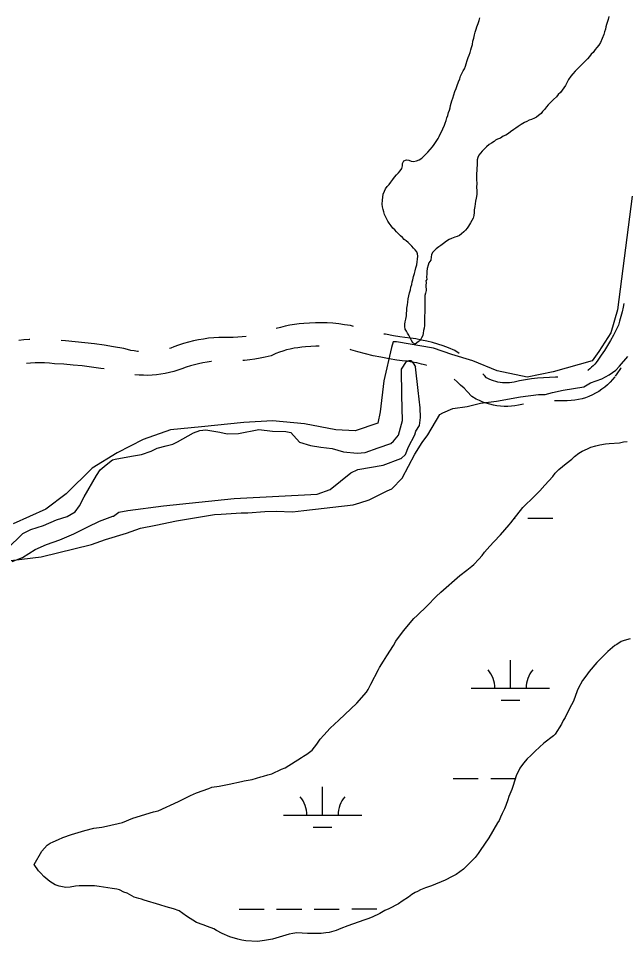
# Model space of a CAD drawing. Extents: x 3329297 to 3367176, y 649250 to 674653.
# Drawn here: x 3350085 to 3350861, y 663658 to 664838 of the extents above; entities that cross this region are included whole.
import ezdxf

# ---------------------------------------------------------------- set-up
doc = ezdxf.new("R2010")
doc.units = 0
for name, color, linetype in [('V-ROAD-CNTR', 7, 'Continuous'), ('V-SITE-OTLN', 7, 'Continuous'), ('V-SITE-VEGE', 7, 'Continuous'), ('V-TOPO-SHOR', 7, 'Continuous'), ('V-WETL-SWMP', 7, 'Continuous')]:
    doc.layers.add(name, color=color, linetype=linetype)

msp = doc.modelspace()

# ---------------------------------------------------------------- linework, layer by layer
at = {"layer": 'V-ROAD-CNTR'}
for points in [[(3350858.6, 664473.6), (3350857.7, 664469), (3350856.4, 664462.9), (3350854.8, 664456.9), (3350853.1, 664450.9), (3350851.5, 664445.8), (3350848.6, 664439.8), (3350845.1, 664433.1), (3350841.5, 664426.5), (3350837.7, 664420), (3350833.7, 664413.6), (3350829.6, 664407.4), (3350825.1, 664401.1), (3350823, 664398.1)], [(3350513.1, 664444.4), (3350509, 664445.3), (3350501.6, 664446.5), (3350494.1, 664447.5), (3350486.7, 664448.3), (3350479.2, 664448.7), (3350471.7, 664449), (3350464.2, 664448.9), (3350456.7, 664448.6), (3350449.4, 664448.1), (3350443.6, 664447.6), (3350437.5, 664446.8), (3350431.5, 664445.8), (3350425.5, 664444.6), (3350419.6, 664443.1), (3350414.2, 664441.5)], [(3350099.2, 664427.5), (3350098.6, 664427.5), (3350091.7, 664427), (3350085, 664426.3)], [(3350238.1, 664412.3), (3350236.9, 664412.4), (3350232.7, 664413), (3350228.4, 664413.7), (3350224.3, 664414.7), (3350219.2, 664416.1), (3350206.4, 664418.4), (3350194.2, 664420.3), (3350181.9, 664422), (3350169.6, 664423.5), (3350157.3, 664424.8), (3350144.9, 664425.8), (3350139.2, 664426.1)], [(3350375.7, 664431.4), (3350370.8, 664430.8), (3350365, 664430.4), (3350359.2, 664430.1), (3350353.5, 664430), (3350347.5, 664430.1), (3350340.9, 664430), (3350334.3, 664429.7), (3350327.8, 664429.1), (3350321.2, 664428.2), (3350314.7, 664427.1), (3350308.3, 664425.8), (3350301.9, 664424.2), (3350295.5, 664422.4), (3350289.3, 664420.3), (3350283.5, 664418.2), (3350279.3, 664416.7), (3350277.6, 664416.2)], [(3350647.9, 664409.8), (3350642.3, 664413.7), (3350634.2, 664416.9), (3350627.5, 664419.4), (3350620.6, 664421.6), (3350613.7, 664423.6), (3350606.8, 664425.4), (3350599.8, 664426.9), (3350592.7, 664428.3), (3350585.6, 664429.4), (3350578.5, 664430.3), (3350572.1, 664430.9), (3350564, 664432.3), (3350553.9, 664434.2), (3350551.9, 664434.6)], [(3350469, 664418.9), (3350464.9, 664418.9), (3350458.4, 664418.7), (3350451.8, 664418.2), (3350446.7, 664417.7), (3350441.8, 664417.1), (3350437, 664416.3), (3350432.2, 664415.3), (3350427.5, 664414.2), (3350422.8, 664412.8), (3350418.2, 664411.2), (3350413.6, 664409.5), (3350407.7, 664406.9), (3350400.1, 664405.1), (3350393.5, 664403.8), (3350386.9, 664402.6), (3350380.3, 664401.7), (3350373.6, 664400.9), (3350371.3, 664400.8)], [(3350606.4, 664394.5), (3350605.8, 664394.7), (3350599.8, 664396.2), (3350593.7, 664397.6), (3350587.6, 664398.7), (3350581.4, 664399.7), (3350575.2, 664400.5), (3350568.3, 664401.1), (3350558.7, 664402.7), (3350548, 664404.8), (3350538, 664406.9), (3350528.2, 664409.3), (3350518.4, 664411.9), (3350509.4, 664414.5), (3350508.7, 664414.7)], [(3350194.3, 664389.9), (3350189.8, 664390.6), (3350178.1, 664392.3), (3350166.3, 664393.7), (3350154.5, 664394.9), (3350142.8, 664395.9), (3350130.6, 664396.6), (3350124.2, 664397.2), (3350118.2, 664397.6), (3350112.2, 664397.8), (3350106.2, 664397.7), (3350100.2, 664397.5), (3350094.8, 664397.1)], [(3350331.3, 664399.3), (3350331.1, 664399.3), (3350325.7, 664398.6), (3350320.3, 664397.7), (3350314.9, 664396.5), (3350309.6, 664395.2), (3350304.4, 664393.7), (3350299.2, 664392), (3350293.7, 664390), (3350288.6, 664388.2), (3350283.3, 664386.5), (3350277.9, 664385.2), (3350272.4, 664384), (3350266.9, 664383.1), (3350261.3, 664382.4), (3350255.8, 664381.9), (3350250.2, 664381.7), (3350244.6, 664381.8), (3350239, 664382.1), (3350233.6, 664382.6)], [(3350823.5, 664398.8), (3350821.4, 664396.2), (3350819.4, 664394), (3350817.3, 664392), (3350815.1, 664390.1), (3350812.8, 664388.3), (3350812.3, 664388)], [(3350855, 664391.4), (3350854.3, 664390.4), (3350849.6, 664383.7), (3350847.3, 664380.6)], [(3350730, 664344.9), (3350723.7, 664343.6), (3350719.3, 664342.8), (3350714.7, 664342.3), (3350710, 664342.1), (3350705.4, 664342.1), (3350700.8, 664342.4), (3350696.2, 664342.9), (3350691.7, 664343.7), (3350687.1, 664344.7), (3350682.7, 664346), (3350678.3, 664347.6), (3350674.1, 664349.4), (3350669.9, 664351.4), (3350664.1, 664354.6), (3350658.3, 664361), (3350654.2, 664365.3), (3350649.9, 664369.4), (3350645.5, 664373.5), (3350641.7, 664376.7)], [(3350774.2, 664379.3), (3350771.2, 664379.3), (3350763.5, 664379.1), (3350755.8, 664378.6), (3350748.1, 664378), (3350740.4, 664377.1), (3350732.8, 664375.9), (3350725.2, 664374.6), (3350718.1, 664373.1), (3350715.1, 664372.6), (3350712.2, 664372.3), (3350709.3, 664372.1), (3350706.3, 664372.1), (3350703.4, 664372.3), (3350700.5, 664372.6), (3350697.6, 664373.1), (3350694.7, 664373.8), (3350691.9, 664374.6), (3350689.1, 664375.6), (3350686.4, 664376.7), (3350683.8, 664378), (3350683, 664378.4), (3350680.2, 664381.5), (3350678.1, 664383.7)], [(3350846.8, 664379.9), (3350844.1, 664376.6), (3350840.9, 664373.1), (3350837.6, 664369.8), (3350834, 664366.8), (3350830.3, 664363.9), (3350826.4, 664361.3), (3350822.3, 664358.9), (3350818.2, 664356.8), (3350813.9, 664354.9), (3350809.5, 664353.2), (3350805, 664351.9), (3350800.4, 664350.8), (3350795.8, 664349.9), (3350791.1, 664349.4), (3350786.2, 664349.1), (3350778.5, 664349.3), (3350771.6, 664349.3), (3350769.7, 664349.3)]]:
    msp.add_lwpolyline(points, dxfattribs=at)
at = {"layer": 'V-SITE-OTLN'}
msp.add_lwpolyline([(3350869.2, 664611), (3350850.2, 664465.5), (3350842, 664436), (3350826.4, 664412.2), (3350817.8, 664400.3), (3350768.3, 664386.1), (3350734.7, 664379.5), (3350696.4, 664387.6), (3350665.4, 664400.1), (3350638.8, 664408.4), (3350615.2, 664416.7), (3350568.1, 664424.5), (3350563.7, 664424.4), (3350561.3, 664417.5), (3350551.9, 664374.8), (3350546.9, 664335.1), (3350544.2, 664320.4), (3350515.1, 664311), (3350490.2, 664312), (3350450.4, 664319.9), (3350409.3, 664323.5), (3350372.7, 664321.3), (3350318.6, 664315.8), (3350279.1, 664312), (3350244.2, 664299.6), (3350210.8, 664282.8), (3350179, 664263.1), (3350145.9, 664230.1), (3350119.9, 664210.6), (3350077.8, 664192.1)], dxfattribs=at)
at = {"layer": 'V-SITE-VEGE'}
for points in [[(3350675.3, 664346), (3350695.9, 664348.8), (3350726.2, 664354.3), (3350749.2, 664357.2), (3350757.7, 664357.4), (3350767.4, 664360), (3350780.7, 664362.7), (3350807.4, 664366.9), (3350815.8, 664372), (3350830.3, 664377.1), (3350839.9, 664382.2), (3350848.3, 664388.4), (3350853, 664393.4), (3350863.7, 664405.8)], [(3350075, 664145.2), (3350113.8, 664149.6), (3350178, 664165.5), (3350196.1, 664172), (3350222.7, 664179.8), (3350240.8, 664186.3), (3350260.1, 664190.3), (3350286.8, 664195.7), (3350335.2, 664204), (3350343.8, 664204.2), (3350369.3, 664205.9), (3350377.8, 664206.1), (3350399.6, 664207.8), (3350414.2, 664208.1), (3350434.9, 664207.3), (3350449.5, 664208.8), (3350512.5, 664216.2), (3350521, 664218.8), (3350533.1, 664222.7), (3350555.9, 664234.1), (3350562, 664236.6), (3350575.1, 664250.3), (3350591.5, 664281), (3350600.9, 664295.8), (3350608, 664305.7), (3350623.3, 664331.5), (3350626.9, 664334), (3350640.1, 664339.2), (3350658.3, 664342), (3350675.3, 664346)]]:
    msp.add_lwpolyline(points, dxfattribs=at)
at = {"layer": 'V-TOPO-SHOR'}
for points in [[(3350634.4, 664717.9), (3350635.7, 664720.6), (3350636.5, 664723.7), (3350637, 664726.9), (3350637.9, 664729.9), (3350638.7, 664732.9), (3350640.1, 664736.3), (3350641.3, 664740.2), (3350642.5, 664744.7), (3350644, 664748.4), (3350645.5, 664752.2), (3350647.3, 664757), (3350648.8, 664760.7), (3350649.9, 664764.1), (3350651.2, 664767.8), (3350653, 664770.9), (3350654.6, 664773.7), (3350655.9, 664777.1), (3350656.9, 664780), (3350658.4, 664784.2), (3350659.7, 664787.9), (3350660.8, 664790.9), (3350661.9, 664794.4), (3350663, 664797.7), (3350663.9, 664800.7), (3350664.9, 664804.9), (3350665.6, 664809.1), (3350666.6, 664812.7), (3350667.6, 664816.9), (3350668.4, 664820.7), (3350669.6, 664824.3), (3350670.7, 664827.5), (3350672.2, 664831.7), (3350673.4, 664835.4), (3350674.4, 664838.8)], [(3350839.2, 664840.7), (3350838.6, 664836.8), (3350837.4, 664834.1), (3350836.4, 664830.3), (3350835.6, 664827.1), (3350834.8, 664824.2), (3350833.6, 664820.8), (3350832.7, 664817.3), (3350830.8, 664812.5), (3350828.6, 664807.3)], [(3350828.6, 664807.3), (3350826.6, 664803.8), (3350823.8, 664800.7), (3350821.7, 664798.2), (3350819.1, 664794.7), (3350816.9, 664792.4), (3350814.6, 664789.2), (3350811.9, 664786.2), (3350809.1, 664783.4), (3350806.3, 664780.8), (3350802.9, 664777.4), (3350799.6, 664774.1), (3350796.4, 664770.7), (3350793.2, 664767.3), (3350790.6, 664764.1), (3350787.8, 664759.9), (3350785.6, 664755.9), (3350783.8, 664752.4), (3350781.9, 664749.2), (3350779.8, 664746.5), (3350777.3, 664743.4), (3350774.6, 664740.6), (3350772.2, 664738), (3350768.7, 664734.4), (3350766.3, 664732.2), (3350764, 664729.8), (3350761.8, 664727.7), (3350759.4, 664724.9), (3350756.9, 664721.8), (3350754.6, 664719.1), (3350752.6, 664716.7), (3350749.5, 664713.9), (3350747, 664712), (3350744.1, 664710.5), (3350740.4, 664708.9), (3350737.6, 664707.8), (3350734.5, 664706.3), (3350731.6, 664705.1), (3350727.3, 664702.4), (3350723.4, 664699.9), (3350720.5, 664697.8), (3350717.8, 664695.9), (3350713.7, 664693.2), (3350711.2, 664691.1), (3350707.8, 664688.6), (3350704.2, 664687.4), (3350701, 664685), (3350697.1, 664683.6), (3350694.5, 664682.2), (3350692.6, 664680.6), (3350689.3, 664678.5), (3350686.5, 664676.8), (3350683.1, 664673.9), (3350679.5, 664670.5), (3350677.3, 664668.2), (3350675.2, 664665.7), (3350673.2, 664663.2), (3350671.8, 664660.3), (3350670.9, 664657.4), (3350670.8, 664654.2), (3350671.2, 664650.3), (3350670.7, 664646.5), (3350670.6, 664643.3), (3350670.2, 664640.3), (3350670, 664636.1)], [(3350555.9, 664623), (3350558.4, 664625.6), (3350560.6, 664628.7), (3350563.1, 664632.2), (3350565.4, 664635.1), (3350567.8, 664637.9), (3350570.6, 664640.8), (3350572.4, 664643.4), (3350574.8, 664646.1), (3350575.7, 664649.4), (3350575.7, 664652.6), (3350577.2, 664656), (3350580.5, 664657.1), (3350583.6, 664656.9), (3350586.5, 664655.5), (3350589.7, 664655.1), (3350593.4, 664655.9), (3350596.9, 664657.2), (3350600.1, 664659.4), (3350602.8, 664662), (3350605.2, 664664.7), (3350607.9, 664667.2), (3350611, 664670.4), (3350613.9, 664673.8), (3350616.1, 664676.7), (3350618.8, 664680.8), (3350621, 664684.5), (3350622.4, 664687.3), (3350623.8, 664690.2), (3350625.2, 664693.1), (3350627.2, 664696.9), (3350629.2, 664701.4), (3350630.1, 664704.3), (3350631.2, 664707.5), (3350632.4, 664710.9), (3350633.4, 664714), (3350634.4, 664717.9)], [(3350670, 664636.1), (3350670.1, 664632.1), (3350670.5, 664626.9), (3350670.3, 664622.4), (3350670.6, 664617.8), (3350670.4, 664612.8), (3350669.6, 664608.2), (3350669, 664604.6), (3350668.5, 664601.1), (3350668, 664597.4), (3350667.3, 664593.3), (3350667, 664589.9), (3350666.8, 664586), (3350665.7, 664582.8), (3350664, 664579.6), (3350662.5, 664576.6), (3350660.1, 664572.6), (3350658, 664570), (3350656.1, 664567.5), (3350654, 664565.2), (3350651.1, 664562.5), (3350648.4, 664560.7), (3350645.4, 664559.4), (3350642.4, 664558.3), (3350638.3, 664556.6), (3350635.2, 664555.3), (3350631.9, 664553.1), (3350627.9, 664550.2), (3350624.4, 664547.9), (3350621.9, 664546), (3350618.6, 664543.6), (3350616.3, 664541.4), (3350614.1, 664538.9), (3350612.8, 664535.8), (3350612.2, 664533.3), (3350611.7, 664529.1), (3350609.3, 664525.6)], [(3350591.6, 664421.8), (3350588.9, 664423.2), (3350587.2, 664426.2), (3350585.3, 664429.5), (3350583.6, 664433), (3350582, 664435.5), (3350580.8, 664438.3), (3350579, 664440.8), (3350578.5, 664444), (3350578.4, 664447.1), (3350578.9, 664450.3), (3350579.8, 664453.4), (3350580.5, 664457.7), (3350580.7, 664461.1), (3350581, 664464.3), (3350581.3, 664467.8), (3350581.8, 664471.9), (3350582.2, 664475.4), (3350582.8, 664479.6), (3350583.7, 664483.5), (3350584.7, 664487.1), (3350585.6, 664491.1), (3350586.4, 664494.3), (3350587.3, 664497.9), (3350588, 664501.1), (3350588.8, 664504), (3350589.8, 664508.2), (3350591.1, 664512), (3350591.9, 664515.3), (3350592.8, 664519.3), (3350593.7, 664523.2), (3350594.4, 664526.7), (3350594.9, 664530.2), (3350595.1, 664533.9), (3350594.9, 664537.3), (3350593.9, 664539.6), (3350591.9, 664542.4), (3350589.5, 664544.4), (3350587.3, 664547.1), (3350585, 664549.5), (3350582.6, 664551.6), (3350580.3, 664553.6), (3350577.9, 664555.5), (3350575.5, 664557.8), (3350573.1, 664559.9), (3350571, 664562.2), (3350568.1, 664565.1), (3350565.6, 664567.7), (3350563.4, 664570.1), (3350561.1, 664572.7), (3350558.5, 664576.1), (3350556.8, 664578.8), (3350555.4, 664581.5), (3350554, 664584.8), (3350552.7, 664587.5), (3350551.8, 664590.7), (3350551, 664593.7), (3350550.2, 664597.1), (3350549.7, 664600.8), (3350550, 664605.6), (3350550.5, 664609.5), (3350551, 664613.2), (3350552.5, 664617), (3350553.9, 664620.3), (3350555.9, 664623)], [(3350609.3, 664525.6), (3350608.2, 664522.4), (3350607.2, 664518.3), (3350606.7, 664514.7), (3350606.5, 664511), (3350606.1, 664507.5), (3350606.5, 664504.4), (3350605.5, 664502.5), (3350605.9, 664500.6), (3350605.3, 664496.4), (3350605.6, 664490.4), (3350604.9, 664486.9), (3350604.3, 664483.8), (3350604.1, 664480.3), (3350604.2, 664476.3), (3350604.1, 664472.8), (3350604, 664468.2), (3350604, 664465.1), (3350603.9, 664461.5), (3350603.7, 664458.4), (3350603.7, 664455.1), (3350603.5, 664451.8), (3350603.6, 664448.8), (3350603.5, 664445.5), (3350603.4, 664442.2), (3350602.6, 664438.9), (3350602.1, 664435.8), (3350601.5, 664432.8), (3350599.8, 664429.5), (3350598.1, 664426.4), (3350595.6, 664424.6), (3350591.6, 664421.8)], [(3350069.9, 664159.7), (3350090.2, 664179.4), (3350100.4, 664184.5), (3350116.9, 664189.7), (3350133.3, 664196.9), (3350147, 664201.3), (3350157.3, 664207.1), (3350162.6, 664214.8), (3350168.6, 664226.6), (3350184.6, 664253.9), (3350189.3, 664260.9), (3350196.8, 664267.3), (3350204.9, 664273.6), (3350208.4, 664274.4), (3350229, 664278.3), (3350242.1, 664280.6), (3350254.4, 664285), (3350262, 664288.6), (3350273.6, 664291.6), (3350281.9, 664293.9), (3350288, 664296.7), (3350308.5, 664308.2), (3350316.7, 664311.1), (3350324.3, 664312), (3350342.3, 664308.9), (3350351.3, 664307), (3350365.8, 664307.3), (3350392, 664312.7), (3350409.3, 664310.3), (3350426.6, 664309.9), (3350432.8, 664308.7), (3350444.1, 664296.5), (3350458, 664291.9), (3350471.2, 664290.1), (3350485.7, 664288.4), (3350500.3, 664283.8), (3350517.6, 664282.1), (3350527.9, 664283), (3350544.4, 664288.9), (3350560.8, 664294.7), (3350564.2, 664297.6), (3350570.3, 664305.3), (3350575.4, 664324), (3350574.8, 664355.8), (3350574.1, 664389.6), (3350580.8, 664399.4), (3350584.2, 664400.9), (3350585.6, 664400.9), (3350586.3, 664400.9), (3350589.1, 664397.5), (3350592, 664392.8)], [(3350076.8, 664143.9), (3350089.8, 664149), (3350106.2, 664159), (3350120.5, 664165.5), (3350137.7, 664171.4), (3350155.5, 664179.3), (3350173.3, 664188), (3350188.3, 664195.2), (3350205.4, 664201.8), (3350206.1, 664201.8), (3350212.9, 664206.8), (3350224.6, 664209.1), (3350270.1, 664214.8), (3350360.3, 664224.3), (3350466.6, 664229.9), (3350483, 664235.8), (3350509.5, 664257), (3350518.4, 664261.4), (3350550.7, 664266.9), (3350573.4, 664275.6), (3350574, 664275.6), (3350579.5, 664280.6), (3350583.4, 664290.3), (3350591.4, 664305.7), (3350592.7, 664310.5), (3350597.4, 664317.5), (3350598.5, 664327.9), (3350598.3, 664340.4), (3350595.7, 664362.4), (3350592, 664392.8)]]:
    msp.add_lwpolyline(points, dxfattribs=at)
at = {"layer": 'V-WETL-SWMP'}
for p, q in [((3350718.6, 664199), (3350719.7, 664199)), ((3350735.7, 664199.1), (3350767.7, 664199.1)), ((3350713.5, 663981.8), (3350713.5, 664017.8)), ((3350663.5, 663981.7), (3350763.5, 663981.9)), ((3350701.5, 663966.3), (3350725.5, 663966.4)), ((3350640.3, 663866.2), (3350672.3, 663866.3)), ((3350688.3, 663866.3), (3350719.6, 663866.4)), ((3350473.4, 663819.5), (3350473.3, 663855.5)), ((3350423.4, 663819.4), (3350523.4, 663819.6)), ((3350461.4, 663804), (3350485.4, 663804.1)), ((3350366.7, 663699.2), (3350398.7, 663699.3)), ((3350414.7, 663699.3), (3350446.7, 663699.4)), ((3350462.7, 663699.4), (3350494.7, 663699.4)), ((3350510.7, 663699.5), (3350542.7, 663699.5))]:
    msp.add_line(p, q, dxfattribs=at)
for points in [[(3350657.8, 664132.6), (3350664, 664137.7), (3350666.6, 664140), (3350673.2, 664146.8), (3350677.2, 664151.4), (3350680.2, 664155.5), (3350687.3, 664163.3), (3350692.5, 664168.8), (3350700.9, 664177.9), (3350711.8, 664190.7), (3350714, 664193), (3350717.1, 664197.1), (3350729.4, 664212.7), (3350732.4, 664215.9), (3350741.2, 664224.1), (3350750.9, 664234.2), (3350757.5, 664241.5), (3350767.6, 664252.5), (3350770.7, 664256.6), (3350775.5, 664261.2), (3350784.8, 664269), (3350791.9, 664274.6), (3350795.4, 664277.8), (3350801.1, 664282.4), (3350805.1, 664284.7), (3350811.8, 664288), (3350816.2, 664289.9), (3350822.5, 664291.8), (3350827.8, 664292.8), (3350835, 664294.3), (3350839.9, 664294.4), (3350852.9, 664295.6), (3350857.9, 664296.6), (3350862.8, 664297.1)], [(3350365.3, 663661), (3350354.9, 663663.9), (3350344.9, 663668.2), (3350337.7, 663672.1), (3350334.5, 663674.3), (3350326.3, 663677.2), (3350320.9, 663679.4), (3350312.3, 663682.3), (3350299.6, 663690.2), (3350290, 663697.1), (3350282.8, 663699.7), (3350273.7, 663702.2), (3350265.6, 663704.7), (3350245.3, 663710.6), (3350242.1, 663711.9), (3350238.5, 663712.7), (3350232.6, 663714.8), (3350223.5, 663719.6), (3350219.5, 663720.8), (3350214, 663723.9), (3350210.4, 663724.7), (3350204.6, 663725.5), (3350187.9, 663728.3), (3350182, 663729.1), (3350169.5, 663729.2), (3350162.3, 663729.1), (3350157.8, 663728.6), (3350150.6, 663727.5), (3350145.3, 663727), (3350136.7, 663728.6), (3350131.7, 663730.3), (3350124.9, 663734.6), (3350117.1, 663741.2), (3350113.5, 663745.2), (3350110.3, 663748.2), (3350104.7, 663756.2), (3350114.7, 663773.5), (3350121.3, 663781.2), (3350125.2, 663783.6), (3350129.2, 663785.4), (3350135.9, 663788.3), (3350141.3, 663791.1), (3350152.4, 663794.9), (3350169.4, 663799.7), (3350181, 663802.7), (3350191.3, 663804.2), (3350197.1, 663805.2), (3350217.6, 663810.2), (3350231, 663815.4), (3350257.3, 663823.5), (3350263.1, 663825), (3350289.4, 663836.8), (3350293.4, 663839.1), (3350304.5, 663844.7), (3350312.1, 663848), (3350328.1, 663853.7), (3350331.7, 663855.2), (3350341.1, 663856.7), (3350354, 663859.2), (3350369.7, 663862.7), (3350373.3, 663863.2), (3350383.6, 663865.2), (3350394.7, 663868.6), (3350397.8, 663869.1), (3350403.6, 663871), (3350408.6, 663872.4), (3350421, 663878.1), (3350425.5, 663880), (3350446.3, 663893), (3350449, 663894.8), (3350453.4, 663897.6), (3350460, 663902.7), (3350466.1, 663910.4), (3350470.5, 663916.4), (3350474.9, 663921.9), (3350483.2, 663930.6), (3350494.3, 663940.7), (3350509.7, 663955.3), (3350517.2, 663962.7), (3350529.4, 663976.9), (3350531.6, 663980), (3350535.1, 663986.8), (3350545, 664005.5), (3350546.3, 664008.2), (3350551.1, 664016.4), (3350555.4, 664023.2), (3350564.1, 664036.4), (3350567.2, 664041.8), (3350576.8, 664055.1), (3350589.9, 664071), (3350594.3, 664074.7), (3350607.1, 664087.1), (3350618.5, 664099), (3350624.7, 664104.5), (3350649, 664125.7), (3350657.8, 664132.6)], [(3350866.6, 664044.8), (3350859, 664042.9), (3350855, 664041.5), (3350849.7, 664037.8), (3350847, 664036.4), (3350840.8, 664031.3), (3350838.2, 664028.5), (3350835.1, 664025.8), (3350824.1, 664014.8), (3350814, 664003.3), (3350809.7, 663997), (3350805.7, 663991.5), (3350800.1, 663981.5), (3350798.8, 663978.3), (3350794.2, 663965.2), (3350789, 663955.7), (3350783.4, 663944.3), (3350780.7, 663940.3), (3350778.6, 663935.7), (3350770.8, 663923), (3350768.6, 663920.7), (3350756.2, 663911.5), (3350745.2, 663901.4), (3350743, 663899.1), (3350739.5, 663895.8), (3350735.1, 663891.3), (3350730.2, 663885.8), (3350725.4, 663879.4), (3350723.7, 663875.8), (3350721.1, 663871.2), (3350716.5, 663855.9), (3350715.2, 663852.2), (3350711.3, 663843.2), (3350710.1, 663839.1), (3350707.5, 663831.9), (3350705.8, 663827.4), (3350702.8, 663821.5), (3350700.7, 663816.9), (3350698.9, 663812.8), (3350696.8, 663809.7), (3350685.9, 663790.6), (3350675, 663774.2), (3350672.4, 663770.5), (3350668.5, 663765.5), (3350661, 663758.2), (3350653.5, 663750.4), (3350644.2, 663743.5), (3350638.9, 663741.1), (3350630, 663736.4), (3350612.7, 663728.9), (3350605.1, 663726.5), (3350598.4, 663724.1), (3350594.8, 663721.8), (3350591.7, 663720.4), (3350587.7, 663718.1), (3350583.3, 663714.8), (3350575.3, 663709.3), (3350570.5, 663706), (3350558, 663699.5), (3350553.1, 663697.6), (3350546.5, 663693.9), (3350536.7, 663689.2), (3350531.4, 663686.8), (3350526, 663685.4), (3350505.9, 663677.8), (3350496.6, 663674.4), (3350490.8, 663672.1), (3350487.7, 663671.1), (3350481.9, 663669.6), (3350477.4, 663669.1), (3350471.6, 663668.1), (3350467.1, 663668), (3350462.1, 663668.3), (3350454.1, 663668.2), (3350440.6, 663668.8), (3350435.2, 663668.2), (3350430.7, 663667.2), (3350417.8, 663663.4), (3350409.3, 663661), (3350399, 663659), (3350390.1, 663657.9), (3350375.2, 663658.9), (3350370.3, 663659.7), (3350365.3, 663661)]]:
    msp.add_lwpolyline(points, dxfattribs=at)
for centre, start, end in [((3350658.3, 663982.2), 359.3365, 40.8801), ((3350768.8, 663982.4), 139.3365, 180.8801), ((3350418.1, 663819.8), 359.3365, 40.8801), ((3350528.6, 663820.1), 139.3365, 180.8801)]:
    msp.add_arc(centre, 35.2, start, end, dxfattribs=at)

doc.saveas('drawing.dxf')
